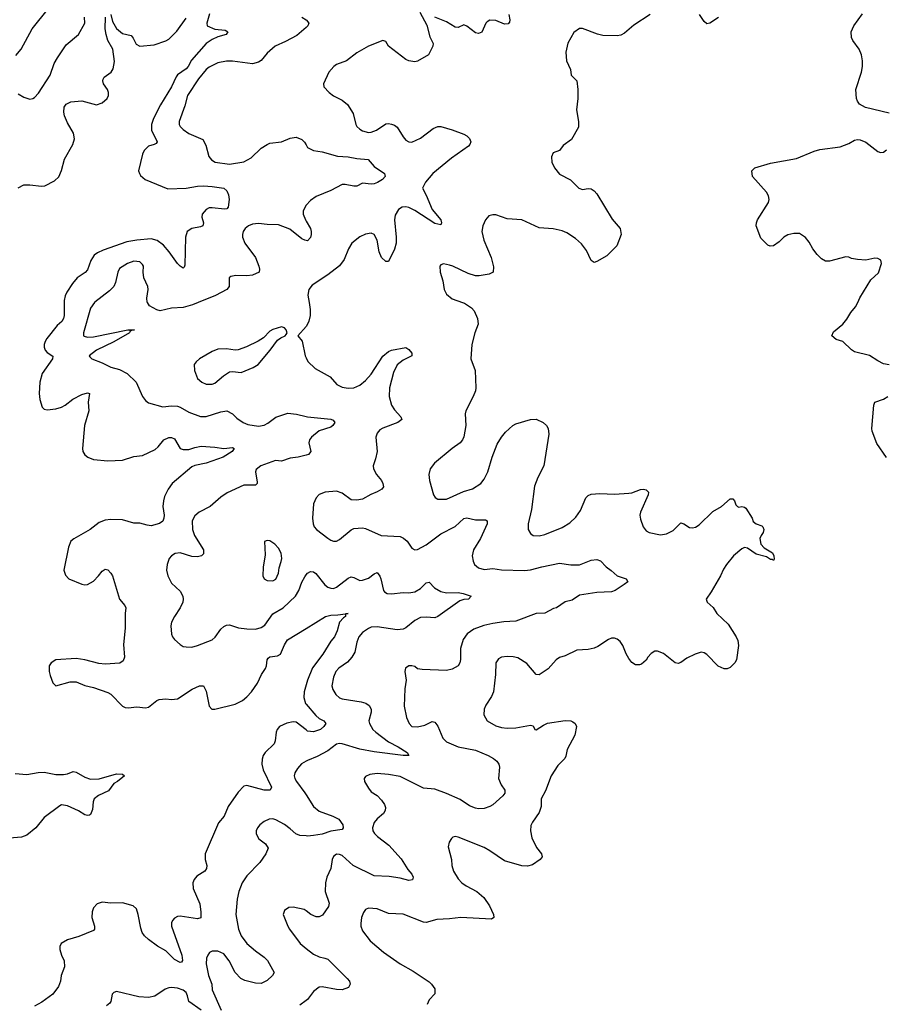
# Model space of a CAD drawing. Header units: inches. Extents: x 2134017 to 2292458, y 756222 to 916513.
# Tile 259 of 387: x 2228020 to 2234010, y 865151 to 871953. Entities that reach past the tile are written whole.
import ezdxf

# ---------------------------------------------------------------- set-up
doc = ezdxf.new("R2010")
doc.units = ezdxf.units.IN
doc.header["$MEASUREMENT"] = 0
for name, color, linetype in [('C2826', 7, 'Continuous'), ('C2827', 7, 'Continuous'), ('C2836', 7, 'Continuous'), ('C2837', 7, 'Continuous')]:
    doc.layers.add(name, color=color, linetype=linetype)

msp = doc.modelspace()

# ---------------------------------------------------------------- linework, layer by layer
at = {"layer": 'C2826', "color": 5}
for points, elevation in [([(2228327.9, 870000), (2228328.8, 869910), (2228324.2, 869890), (2228311.6, 869868.4), (2228280.4, 869839.6), (2228208.7, 869751.3), (2228196.5, 869730), (2228190.3, 869710), (2228190.3, 869690.3), (2228197.4, 869670), (2228210, 869654), (2228248.2, 869628.2), (2228246, 869610), (2228174.7, 869510), (2228159, 869450), (2228155.3, 869370), (2228160.4, 869330), (2228176.7, 869276.7), (2228190, 869262), (2228210, 869257.1), (2228270, 869264.2), (2228310, 869277.4), (2228333.6, 869290), (2228388.4, 869331.6), (2228450, 869362.8), (2228490, 869375.3), (2228502.8, 869370), (2228493.8, 869310), (2228498.6, 869250), (2228467.2, 869150), (2228453.4, 868990), (2228457, 868970), (2228470, 868946), (2228490.7, 868930), (2228530, 868915.2), (2228630, 868906.3), (2228730, 868909.4), (2228810, 868935.2), (2228870, 868943.2), (2228956, 868984), (2228977.4, 869002.6), (2229016.8, 869050), (2229050, 869067.7), (2229070, 869066.7), (2229090, 869056.5), (2229128.7, 868990), (2229150, 868984.2), (2229190, 868984.2), (2229230, 868998.6), (2229273.7, 869006.3), (2229370, 868999.8), (2229430, 868990.8), (2229490, 868996.9), (2229502.4, 868990), (2229488.7, 868970), (2229426.7, 868930), (2229310, 868888.9), (2229230, 868872.2), (2229210, 868863.1), (2229074.9, 868750), (2229045.3, 868710), (2229022, 868658), (2229014, 868630), (2229010.2, 868590), (2229019, 868530), (2229017.4, 868510), (2229010.2, 868489.8), (2228987.2, 868472.8), (2228930, 868457.2), (2228900.5, 868460.5), (2228850, 868475.4), (2228810, 868475.4), (2228730, 868497.6), (2228650, 868499.8), (2228610, 868495.8), (2228570, 868478.7), (2228507.9, 868432.1), (2228393.5, 868366.5), (2228374.4, 868350), (2228357.4, 868310), (2228325.3, 868150), (2228335.8, 868115.8), (2228359.1, 868090), (2228450, 868052.7), (2228470, 868048.2), (2228490, 868050.4), (2228530, 868074.4), (2228565.6, 868110), (2228590, 868143), (2228610, 868157.1), (2228630, 868152.4), (2228650, 868130.4), (2228660.9, 868110), (2228710.4, 867950), (2228746.7, 867906.7), (2228754.9, 867890), (2228750.3, 867849.7), (2228750.2, 867750), (2228736.7, 867636.7), (2228744, 867550), (2228735.9, 867524.1), (2228712.8, 867507.2), (2228610, 867500.9), (2228566.4, 867506.4), (2228470, 867531.3), (2228410, 867538.7), (2228270, 867529.6), (2228237.3, 867510), (2228224.9, 867490), (2228223.8, 867450), (2228230, 867422), (2228250, 867371), (2228270, 867350.8), (2228370, 867379.5), (2228410, 867379.5), (2228470, 867353.7), (2228530, 867340.3), (2228630, 867304.4), (2228650, 867292.7), (2228730.3, 867210.3), (2228750, 867201.3), (2228770, 867199.5), (2228830, 867205.5), (2228890, 867198.9), (2228910, 867204.6), (2228967.3, 867250), (2228984.2, 867255.8), (2229030, 867261.7), (2229070, 867255.8), (2229110, 867260.4), (2229212.2, 867327.8), (2229264, 867350), (2229290, 867350.3), (2229310, 867314.8), (2229330.3, 867210), (2229349.2, 867189.2), (2229370, 867189.2), (2229510, 867224.3), (2229559.7, 867250), (2229590, 867274), (2229623.1, 867310), (2229664.1, 867370), (2229691.7, 867428.3), (2229718.4, 867470), (2229726.8, 867490), (2229731.1, 867530), (2229737.8, 867542.2), (2229750, 867551.3), (2229802.8, 867557.2), (2229822.6, 867570), (2229850, 867634), (2229870, 867667.7), (2230000, 867747.7)], 320), ([(2228538.1, 870000), (2228510, 869960.9), (2228461.3, 869790), (2228461.7, 869770), (2228466, 869766), (2228490, 869759.8), (2228530, 869761.4), (2228766.6, 869810), (2228814, 869810), (2228793.6, 869806.4), (2228781.2, 869798.8), (2228779.6, 869790), (2228670, 869728.7), (2228550, 869670.5), (2228500.5, 869630), (2228503.9, 869623.9), (2228518.8, 869610), (2228590, 869583.1), (2228650, 869552.7), (2228710, 869536.9), (2228762, 869510), (2228825.3, 869450), (2228870, 869350.6), (2228890, 869322), (2228910, 869306), (2229010, 869279.6), (2229070, 869286.4), (2229110, 869283), (2229130, 869277.1), (2229190, 869240.7), (2229270, 869212.1), (2229310, 869212), (2229410, 869244.7), (2229451.3, 869251.3), (2229490.8, 869230), (2229520.9, 869200.9), (2229564, 869170), (2229595.9, 869155.9), (2229670, 869144.9), (2229710, 869151.4), (2229735.1, 869164.9), (2229790, 869207.4), (2229874.4, 869234.4), (2229932.7, 869227.3), (2230000, 869212.6)], 340), ([(2229254.5, 870000), (2229215.6, 869984.4), (2229150, 869964.7), (2229070, 869959.8), (2228990, 869942.8), (2228967.8, 869947.8), (2228917.2, 869977.3), (2228903.2, 870000)], 340), ([(2230000, 869833.5), (2229942, 869770), (2229972.8, 869732.8), (2229994, 869630), (2230000, 869617)], 360), ([(2230000, 868945.2), (2229944.7, 868930), (2229890, 868923.1), (2229830, 868903.1), (2229788.1, 868908.1), (2229686, 868870), (2229654.1, 868845.9), (2229650.3, 868829.7), (2229660.9, 868759.1), (2229660.4, 868750), (2229650, 868737), (2229570, 868736.9), (2229454.8, 868685.2), (2229410, 868655.1), (2229336.4, 868590), (2229260.5, 868550), (2229230, 868525.1), (2229213.1, 868490), (2229215.3, 868430), (2229229.1, 868390), (2229290.4, 868290), (2229290, 868264), (2229276, 868250), (2229250, 868242.4), (2229210, 868245.1), (2229130, 868269.7), (2229094.4, 868265.6), (2229070.5, 868250), (2229054.4, 868230), (2229040.4, 868190), (2229035.5, 868150), (2229043, 868110), (2229070, 868060.7), (2229130, 868004), (2229148.2, 867970), (2229150.4, 867950), (2229148, 867930), (2229130.4, 867890), (2229090.6, 867830), (2229070.6, 867790), (2229065.8, 867765.8), (2229068.5, 867708.5), (2229075.5, 867690), (2229090, 867670.7), (2229130, 867635.5), (2229150, 867623.8), (2229170, 867619.3), (2229210, 867618.7), (2229250, 867628.9), (2229351.1, 867668.9), (2229372.3, 867687.7), (2229410, 867743), (2229430, 867761.6), (2229450, 867770.4), (2229470, 867772.2), (2229532.2, 867752.2), (2229590, 867743.8), (2229650, 867741.5), (2229690, 867753.1), (2229714, 867770), (2229770.7, 867849.3), (2229840.4, 867890), (2229925.5, 867970), (2229949.1, 868010), (2229970, 868066.4), (2229990, 868104.4), (2230000, 868117.4)], 340), ([(2230000, 867356.8), (2229986.8, 867310), (2229983.2, 867270), (2229994.7, 867230), (2230000, 867223.7)], 320), ([(2230000, 867045.9), (2229930, 867100.2), (2229910, 867101.8), (2229866.3, 867093.7), (2229816.5, 867070), (2229800.8, 867050), (2229792.8, 867030), (2229786.3, 866970), (2229778.7, 866950), (2229717.4, 866890), (2229704, 866870), (2229695.9, 866844.1), (2229694, 866810), (2229703.2, 866770), (2229759.5, 866650), (2229750.5, 866630), (2229710, 866629.8), (2229590, 866663), (2229570, 866656.9), (2229530, 866616.3), (2229461.7, 866518.3), (2229433.1, 866450), (2229394.8, 866405.2), (2229302, 866190), (2229303, 866150), (2229314, 866110), (2229312.4, 866090), (2229299.3, 866070), (2229244.6, 866035.4), (2229226.5, 866013.5), (2229216, 865990), (2229218.7, 865950), (2229264.4, 865844.4), (2229273, 865787), (2229271.7, 865748.3), (2229250, 865740.5), (2229130, 865759.7), (2229110, 865756.9), (2229090, 865745.4), (2229076.5, 865730), (2229070, 865712.7), (2229070.2, 865690), (2229139.8, 865490), (2229146.3, 865453.7), (2229138.5, 865441.5), (2229130, 865438.7), (2229090, 865460.6), (2229030, 865519.9), (2228973.1, 865553.1), (2228910, 865598), (2228883, 865623), (2228866.6, 865646.6), (2228856.4, 865676.4), (2228839.4, 865770), (2228826.9, 865810), (2228803.7, 865830), (2228730, 865851.7), (2228650, 865849.7), (2228590, 865856.4), (2228554.9, 865845.1), (2228530, 865818), (2228520.9, 865790), (2228519.6, 865750), (2228537, 865690), (2228536.4, 865670), (2228530, 865660.9), (2228430, 865619.8), (2228350, 865596.4), (2228306.4, 865570), (2228298, 865550), (2228297.8, 865530), (2228309.1, 865490), (2228328, 865450), (2228330.2, 865410), (2228307.6, 865350), (2228301.5, 865310), (2228287.4, 865272.6), (2228250, 865220.4), (2228174, 865166), (2228122.6, 865137.4)], 320), ([(2230000, 866830), (2229968.4, 866811.6), (2229939.7, 866780.3), (2229922, 866750), (2229916.4, 866730), (2229921.3, 866710), (2229933.7, 866690), (2229991.8, 866611.8), (2230000, 866598.7)], 340), ([(2227990, 866745.5), (2228070, 866739.1), (2228147.5, 866752.5), (2228190, 866754.4), (2228270, 866737.5), (2228322.7, 866737.3), (2228350, 866742.6), (2228390, 866759.3), (2228410, 866753.4), (2228470, 866719), (2228510, 866705.7), (2228570, 866709.2), (2228690, 866743.7), (2228730, 866741), (2228744.7, 866730), (2228697.1, 866690), (2228670, 866676.2), (2228634.1, 866625.9), (2228565.9, 866594.1), (2228534.9, 866570), (2228527.3, 866550), (2228523, 866497), (2228510, 866462.7), (2228502, 866458), (2228490, 866455.1), (2228470, 866460.4), (2228427, 866487), (2228350, 866522), (2228310, 866527.7), (2228297.5, 866522.5), (2228190, 866440.5), (2228132.2, 866370), (2228070, 866318.4), (2228033.7, 866306.3), (2227950, 866298.2)], 280), ([(2230000, 866313.5), (2229956.1, 866316.1), (2229927.9, 866328), (2229890, 866363.5), (2229850, 866392.6), (2229790, 866425.6), (2229768.7, 866431.3), (2229744.7, 866430), (2229710, 866414.5), (2229680.7, 866390), (2229664.9, 866370), (2229654, 866350), (2229654, 866330), (2229662.8, 866310), (2229673.7, 866293.7), (2229718.8, 866258.8), (2229738, 866230), (2229720.4, 866190), (2229680.8, 866130), (2229590, 866037.7), (2229558.6, 865990), (2229535.5, 865930), (2229523.8, 865876.2), (2229515, 865770), (2229531.8, 865670), (2229550, 865624.2), (2229590, 865571.5), (2229650, 865519.5), (2229710, 865477), (2229732.8, 865452.8), (2229778, 865370), (2229767.7, 865350), (2229730, 865316.2), (2229690, 865295.1), (2229650, 865296.3), (2229576.2, 865316.2), (2229549.4, 865330), (2229510, 865369.6), (2229468.8, 865450), (2229430, 865499.2), (2229390, 865517.6), (2229350, 865518.9), (2229332.4, 865507.6), (2229320.3, 865490), (2229311.4, 865468.6), (2229307.9, 865430), (2229324.2, 865350), (2229347.3, 865290), (2229350.2, 865250), (2229412.4, 865110)], 340), ([(2230000, 865795.5), (2229986.2, 865806.2), (2229910, 865822), (2229880.5, 865819.5), (2229850, 865798), (2229841, 865770), (2229874.4, 865690), (2229884.4, 865670), (2229958.4, 865570), (2230000, 865536.9)], 360), ([(2229274.5, 865110), (2229189.7, 865170), (2229181.1, 865210), (2229170, 865233.3), (2229150, 865248.7), (2229110, 865263.1), (2229070, 865267.1), (2229050, 865264), (2229025.4, 865254.6), (2228953.7, 865206.3), (2228910, 865198.5), (2228842.9, 865202.9), (2228690, 865238), (2228670, 865233.2), (2228660.4, 865219.6), (2228650.6, 865170), (2228642.4, 865157.6), (2228619.5, 865140.5)], 340), ([(2230000, 865175.8), (2229955.6, 865144.4)], 360)]:
    msp.add_lwpolyline(points, dxfattribs=dict(at, elevation=elevation))
at = {"layer": 'C2826', "color": 5, "elevation": 360}
for points in [[(2229830, 869832), (2229770, 869812.7), (2229750, 869801.2), (2229705.5, 869754.5), (2229668.7, 869731.3), (2229587.5, 869692.5), (2229530, 869671.6), (2229510, 869669.6), (2229450, 869679.5), (2229390, 869677.3), (2229350, 869661), (2229263, 869610), (2229239.1, 869590), (2229226, 869570), (2229228.9, 869530), (2229250, 869474.9), (2229278, 869450), (2229310, 869434.9), (2229350, 869434.9), (2229370, 869442.6), (2229427.7, 869492.3), (2229470, 869519.3), (2229490, 869522.4), (2229550, 869514.9), (2229633.2, 869550), (2229668.3, 869571.7), (2229751.6, 869670), (2229801.6, 869738.4), (2229824.1, 869755.9), (2229855.3, 869770), (2229862, 869778), (2229869, 869790), (2229862.7, 869810), (2229850, 869825.2)], [(2229730, 868355.3), (2229712, 868348), (2229716.7, 868256.7), (2229702.4, 868170), (2229701.6, 868110), (2229710.7, 868090), (2229730, 868079.5), (2229770, 868077), (2229790, 868088.4), (2229807.8, 868130), (2229813.7, 868166.3), (2229827.8, 868210), (2229831.2, 868231.2), (2229826.8, 868266.8), (2229810, 868302), (2229784, 868330), (2229750, 868353.2)]]:
    msp.add_lwpolyline(points, close=True, dxfattribs=at)
at = {"layer": 'C2827', "color": 5}
for points, elevation in [([(2227993.4, 871706.6), (2228029.7, 871750), (2228106, 871890), (2228218.3, 872030)], 360), ([(2229332.8, 871992.8), (2229313, 871930), (2229316, 871910), (2229370, 871888.2), (2229440.4, 871880.4), (2229459.1, 871870), (2229446.8, 871850), (2229390, 871835.6), (2229350, 871815.6), (2229310, 871788.1), (2229207.3, 871672.7), (2229183.9, 871630), (2229170, 871614.5), (2229110, 871571.4), (2229101.3, 871558.7), (2229068.8, 871490), (2228994.1, 871365.9), (2228946, 871270), (2228930.9, 871230), (2228931.8, 871190), (2228970.2, 871109.8), (2228962.5, 871097.5), (2228950.7, 871090), (2228910, 871079.3), (2228881.6, 871050), (2228870, 871023.7), (2228842.3, 870910), (2228847.2, 870890), (2228856.3, 870876.3), (2228888, 870850), (2229044.7, 870784.7), (2229170, 870789), (2229250, 870802.6), (2229290, 870804.8), (2229350, 870801.7), (2229430.1, 870790.1), (2229451.4, 870771.4), (2229463.5, 870743.5), (2229469, 870710), (2229461.2, 870658.8), (2229452.5, 870647.5), (2229435.1, 870644.9), (2229350, 870653.8), (2229330, 870652.4), (2229310, 870642.3), (2229281.1, 870610), (2229278, 870590), (2229291.6, 870550), (2229285.5, 870530), (2229270, 870521.7), (2229209.3, 870510.7), (2229177.6, 870490), (2229165.8, 870450), (2229161.6, 870258.4), (2229156.7, 870243.3), (2229150, 870237.2), (2229130, 870249.5), (2229110, 870269.6), (2229053.1, 870350), (2229014.9, 870394.9), (2228970, 870427.3), (2228930, 870439.8), (2228828.9, 870431.1), (2228761.3, 870418.7), (2228598.2, 870361.8), (2228557.5, 870342.5), (2228534.2, 870325.8), (2228511.1, 870290), (2228490, 870224.7), (2228472.9, 870207.1), (2228416.5, 870170), (2228384.4, 870130), (2228345.8, 870070), (2228334.1, 870045.9), (2228327.8, 870012.2), (2228327.9, 870000)], 320), ([(2228651.3, 871990), (2228660.9, 871940.9), (2228690, 871893.6), (2228730, 871858.3), (2228790, 871844.9), (2228805.3, 871825.3), (2228824.6, 871784.6), (2228850.3, 871770.3), (2228950, 871779), (2229030, 871806.3), (2229050, 871818.9), (2229106.6, 871873.4), (2229170, 871964.4)], 320), ([(2228010, 871441.1), (2228050, 871417.1), (2228090, 871403.8), (2228110, 871408), (2228123.3, 871416.7), (2228150, 871444.9), (2228231.2, 871570), (2228258.9, 871650), (2228280.5, 871690), (2228341.3, 871778.7), (2228427.6, 871850), (2228469.7, 871930), (2228468.5, 871970)], 340), ([(2228010, 870791.9), (2228050, 870811.8), (2228090, 870813.5), (2228170, 870802.9), (2228194.6, 870805.4), (2228260, 870840), (2228290, 870868), (2228308.9, 870911.1), (2228329.8, 870990), (2228387, 871090), (2228399.8, 871130), (2228393.3, 871170), (2228350, 871239.7), (2228329, 871290), (2228325.2, 871314.8), (2228327.6, 871350), (2228341.3, 871370), (2228374.2, 871385.8), (2228450, 871392.8), (2228550, 871365.2), (2228590, 871378.7), (2228625.1, 871410), (2228634.5, 871430), (2228634.5, 871450), (2228627, 871470), (2228600.5, 871510), (2228595.6, 871530), (2228597.6, 871542.4), (2228604.2, 871555.8), (2228653.6, 871590), (2228666.2, 871613.8), (2228674.8, 871665.2), (2228664.3, 871750), (2228628.9, 871810), (2228617.3, 871850), (2228611.8, 871890), (2228613.8, 871970)], 320), ([(2229970, 871970.3), (2230000, 871951.7)], 340), ([(2230000, 871899.8), (2229935.3, 871844.7), (2229858, 871802), (2229785.5, 871770), (2229730, 871721.3), (2229688.6, 871671.4), (2229670, 871659.8), (2229630, 871647.7), (2229490, 871667.6), (2229450, 871667.7), (2229390, 871654.8), (2229330, 871624.8), (2229310, 871608.7), (2229256.2, 871543.8), (2229180.2, 871430), (2229160.9, 871359.1), (2229121.3, 871250), (2229122.4, 871230), (2229130, 871214.8), (2229150, 871194.9), (2229190, 871167), (2229286.6, 871126.6), (2229307.6, 871087.6), (2229327.9, 871007.9), (2229345, 870984.9), (2229371.3, 870970), (2229470, 870954.6), (2229569.8, 870970.2), (2229620.6, 870999.4), (2229690, 871065.7), (2229730, 871092), (2229750, 871101.3), (2229830, 871110.4), (2229890, 871136), (2229930, 871141.1), (2229970, 871126.7), (2229988.2, 871108.2), (2230000, 871087.8)], 340), ([(2230000, 870671.7), (2229998.4, 870670), (2229978.4, 870630), (2229980.3, 870610), (2229994.9, 870570), (2230000, 870561.4)], 340), ([(2230000, 870428), (2229990, 870429.4), (2229970, 870439.6), (2229886.5, 870506.5), (2229810, 870536.3), (2229730, 870538.9), (2229670, 870546.4), (2229630, 870541.4), (2229602, 870530), (2229579.6, 870510), (2229565.8, 870490), (2229559.6, 870470), (2229561.1, 870450), (2229577, 870410), (2229648.9, 870310), (2229673.1, 870250), (2229677.6, 870230), (2229674.9, 870210), (2229630, 870188.8), (2229590, 870184.2), (2229514.4, 870185.6), (2229480.3, 870179.7), (2229468, 870170), (2229467.8, 870110), (2229452.4, 870090), (2229372.7, 870047.3), (2229254.5, 870000)], 340), ([(2228903.2, 870000), (2228902, 870002), (2228898.5, 870030), (2228907.1, 870090), (2228905.4, 870110), (2228877.7, 870170), (2228873.5, 870210), (2228875.4, 870250), (2228870, 870262.7), (2228850, 870279.7), (2228810, 870284.4), (2228765.5, 870270), (2228710, 870235.1), (2228698.3, 870210), (2228682, 870138), (2228670.1, 870109.9), (2228641, 870079), (2228538.9, 870001.1), (2228538.1, 870000)], 340)]:
    msp.add_lwpolyline(points, dxfattribs=dict(at, elevation=elevation))
at = {"layer": 'C2836', "color": 5}
for points, elevation in [([(2230019.8, 870000), (2230027.4, 869950), (2230027.2, 869910), (2230019.5, 869870), (2230003.1, 869836.9), (2230000, 869833.5)], 360), ([(2231080.1, 870000), (2231094.9, 869994.9), (2231143.6, 869963.6), (2231162, 869942), (2231184.9, 869890), (2231188.5, 869850), (2231165.3, 869790), (2231144.9, 869710), (2231138, 869610), (2231168, 869530), (2231172.4, 869410), (2231170.4, 869390), (2231154.4, 869350), (2231103.1, 869250), (2231099, 869230), (2231104, 869150), (2231089.2, 869070.8), (2231080.9, 869050), (2231064.9, 869030), (2231008.7, 868990), (2230888, 868890), (2230858, 868850), (2230848.2, 868810), (2230852.7, 868770), (2230880.5, 868670), (2230892.3, 868652.3), (2230910, 868641.6), (2230970, 868641.1), (2231086.7, 868693.3), (2231150, 868712.7), (2231207.8, 868750), (2231230, 868779.3), (2231255.8, 868830), (2231285, 868930), (2231320.4, 869019.6), (2231350, 869068), (2231377.5, 869102.5), (2231429.4, 869150), (2231450, 869161.1), (2231550, 869190.3), (2231590, 869193.1), (2231638.8, 869170), (2231662, 869150), (2231672.2, 869130), (2231677.6, 869090), (2231643.7, 868870), (2231601.1, 868790), (2231578.9, 868730), (2231557.4, 868570), (2231534, 868470), (2231535.5, 868430), (2231550, 868402.8), (2231568.8, 868388.8), (2231610, 868386.7), (2231650, 868397), (2231770, 868445.7), (2231821.8, 868478.2), (2231863.3, 868516.7), (2231896.6, 868563.4), (2231934, 868650), (2231950, 868666), (2231970, 868675.3), (2232030, 868679.5), (2232130, 868675.5), (2232230, 868682.7), (2232250, 868685.2), (2232310, 868707.6), (2232330.4, 868710.3), (2232350, 868704.9), (2232364.9, 868690), (2232363.1, 868670), (2232311.8, 868550), (2232306.5, 868530), (2232310, 868502.8), (2232329.2, 868449.2), (2232350, 868422.4), (2232370.3, 868410.3), (2232450, 868395.3), (2232490, 868400.3), (2232536.6, 868423.4), (2232590, 868477.3), (2232610, 868470.7), (2232650, 868444.9), (2232670, 868442), (2232690, 868448), (2232716.1, 868463.9), (2232810, 868555.5), (2232870, 868590.5), (2232930, 868642), (2232950, 868642.8), (2232960.7, 868630), (2232970, 868602), (2232982, 868590), (2232990, 868586), (2233010.7, 868590.7), (2233030, 868586), (2233038.5, 868578.5), (2233082.8, 868510), (2233090, 868486), (2233110, 868471), (2233150, 868457.3), (2233157.3, 868450), (2233163, 868430), (2233158, 868410), (2233143.8, 868390), (2233136.4, 868370), (2233141.7, 868330), (2233164.7, 868304.7), (2233223, 868270), (2233232.4, 868250), (2233233.7, 868226.3), (2233230, 868218), (2233224, 868224), (2233210, 868223.6), (2233181.8, 868241.8), (2233110, 868261.8), (2233050, 868303), (2233030, 868307.3), (2233010, 868298.4), (2232954.4, 868250), (2232904.2, 868190), (2232883.4, 868156.6), (2232864.6, 868110), (2232799.7, 868000.3), (2232764, 867950), (2232770.8, 867930), (2232812, 867892), (2232837.3, 867850), (2232916.4, 867776.4), (2232973, 867690), (2232983.7, 867663.7), (2232987.2, 867630), (2232973.4, 867530), (2232962.4, 867510), (2232930, 867477), (2232910, 867469.4), (2232890, 867469.4), (2232846.5, 867486.5), (2232770, 867566.6), (2232750, 867579.5), (2232730, 867583.7), (2232689.3, 867569.3), (2232630, 867543.1), (2232590, 867513.3), (2232570, 867506), (2232549.4, 867510), (2232470, 867575.1), (2232428.8, 867591.2), (2232410, 867589.6), (2232384.7, 867575.3), (2232361.6, 867550), (2232350, 867529.2), (2232318.8, 867501.2), (2232304.9, 867495.1), (2232276.6, 867496.6), (2232251.4, 867511.4), (2232230, 867539.3), (2232211.2, 867571.2), (2232187.6, 867630), (2232170, 867658), (2232150, 867674), (2232130, 867680.7), (2232110, 867679.6), (2232090, 867671.8), (2232016.7, 867623.3), (2231990, 867611.6), (2231950, 867602.4), (2231870, 867597.6), (2231790, 867558.4), (2231750, 867546.6), (2231726.8, 867530), (2231671.7, 867468.3), (2231610, 867426), (2231590, 867429.3), (2231525.7, 867505.7), (2231463.3, 867543.3), (2231430, 867552.4), (2231390, 867554.5), (2231350, 867548.4), (2231330, 867537.7), (2231311.5, 867510), (2231309.1, 867430), (2231294.3, 867310), (2231281.8, 867278.2), (2231242.5, 867217.5), (2231230.4, 867190), (2231228.2, 867150), (2231250, 867108.2), (2231310, 867075.3), (2231350, 867062.6), (2231390, 867058), (2231450, 867061.7), (2231550, 867080.3), (2231570, 867074), (2231581, 867050), (2231590, 867047.6), (2231639.7, 867080.2), (2231667.6, 867092.4), (2231790, 867111.8), (2231828.4, 867108.4), (2231842.4, 867102.4), (2231858.8, 867090), (2231867.7, 867070), (2231857.1, 867010), (2231804.4, 866910), (2231795.1, 866864.9), (2231788, 866850), (2231739.7, 866800.3), (2231694.2, 866730), (2231654.8, 866625.2), (2231624.7, 866570), (2231623.8, 866516.2), (2231610, 866475.1), (2231564.4, 866410), (2231553.4, 866386.6), (2231550.3, 866350), (2231559.9, 866299.9), (2231593.1, 866233.1), (2231626, 866190), (2231630.4, 866170), (2231617.1, 866150), (2231565.3, 866114.7), (2231530, 866104.2), (2231490, 866107.7), (2231370, 866141), (2231270.6, 866210.6), (2231230, 866234), (2231050, 866306), (2231030, 866309.2), (2231014.8, 866305.2), (2231004.5, 866295.5), (2230987.3, 866270), (2230982.5, 866237.5), (2231004.9, 866150), (2231006.7, 866110), (2231017.6, 866070), (2231050, 866018), (2231077.1, 865990), (2231104.9, 865970), (2231180.5, 865930), (2231228.9, 865888.9), (2231268.2, 865830), (2231294.9, 865770), (2231297.3, 865750), (2231282, 865738), (2231070, 865751), (2230990, 865741.1), (2230902.9, 865737.1), (2230830, 865716.9), (2230810, 865718), (2230670, 865772.8), (2230570, 865777.4), (2230490, 865809.6), (2230430, 865814), (2230410, 865806.6), (2230395.4, 865784.6), (2230382.8, 865750), (2230376.9, 865710), (2230378.9, 865690), (2230390, 865657.3), (2230443, 865590), (2230534, 865510), (2230650, 865430.4), (2230739.9, 865379.9), (2230850, 865304.9), (2230867.3, 865290), (2230890, 865258), (2230890, 865224), (2230850, 865181.2), (2230836.4, 865150)], 380), ([(2234030, 869568), (2233990, 869575.3), (2233950, 869595.3), (2233892.5, 869632.5), (2233790, 869659.3), (2233770, 869672.7), (2233710, 869729.5), (2233663.6, 869743.6), (2233634, 869770), (2233643.9, 869796.1), (2233709.3, 869850), (2233736.6, 869883.4), (2233763.7, 869930), (2233797.6, 869970), (2233811.7, 870000)], 380), ([(2230000, 869617), (2230011.7, 869591.7), (2230063, 869543), (2230166.8, 869486.8), (2230212.6, 869432.6), (2230250, 869414.9), (2230290, 869407.4), (2230330, 869410.2), (2230370, 869427.7), (2230410, 869460.2), (2230450, 869504), (2230530, 869628.8), (2230570, 869660.9), (2230590, 869670.2), (2230690, 869687.7), (2230710, 869674.8), (2230731, 869650), (2230730.8, 869630), (2230670, 869601.3), (2230630, 869569.6), (2230604.2, 869515.8), (2230575.6, 869410), (2230574.7, 869350), (2230590.1, 869290.2), (2230610, 869258), (2230655.3, 869210), (2230661.6, 869190), (2230633, 869170), (2230529.2, 869130.8), (2230510, 869119.6), (2230490, 869096), (2230481.3, 869070), (2230490.3, 868970), (2230479.9, 868920.1), (2230463, 868870), (2230464.9, 868850), (2230485.5, 868810), (2230520.5, 868770), (2230530.4, 868750), (2230534, 868726), (2230522.8, 868710), (2230490, 868691.8), (2230446.1, 868673.9), (2230390, 868641.2), (2230350, 868632.7), (2230310, 868636), (2230250, 868682.4), (2230210, 868696.3), (2230131.8, 868688.2), (2230090, 868671.8), (2230068.4, 868650), (2230051.7, 868608.3), (2230043.2, 868510), (2230047.8, 868470), (2230055.3, 868450), (2230072.4, 868430), (2230150, 868370.4), (2230170, 868356.4), (2230190, 868350.4), (2230210, 868350.4), (2230230, 868361.6), (2230310, 868428.2), (2230330, 868437.1), (2230390, 868441.6), (2230410, 868437.6), (2230518, 868390), (2230650, 868382), (2230671.7, 868371.7), (2230697.6, 868350), (2230730, 868301), (2230750.6, 868290.6), (2230770, 868292.7), (2230830, 868324.2), (2230930, 868400.2), (2231030, 868451.4), (2231090, 868507.6), (2231110, 868512.1), (2231170, 868498.5), (2231238.9, 868498.9), (2231252, 868492), (2231250.3, 868470), (2231205, 868370), (2231156.5, 868290), (2231147.2, 868250), (2231153.3, 868213.3), (2231164.4, 868190), (2231190, 868167), (2231230, 868155.3), (2231290, 868160.9), (2231350, 868153.4), (2231510, 868147.1), (2231550, 868152.6), (2231630, 868174.3), (2231750, 868198.6), (2231830, 868187.9), (2231890, 868187.7), (2231970, 868219.3), (2232010, 868223), (2232033.7, 868213.7), (2232073.3, 868173.3), (2232108.6, 868148.6), (2232150.3, 868110.3), (2232210.8, 868090), (2232222.8, 868070), (2232198.8, 868050), (2232134.8, 868010), (2232110, 868000.5), (2232010, 867995.1), (2231890, 867977.3), (2231837.4, 867942.6), (2231790, 867931.5), (2231730, 867889.4), (2231710, 867885.2), (2231650, 867853.2), (2231589.6, 867849.6), (2231450, 867797.7), (2231366.5, 867793.5), (2231290, 867781.5), (2231227.2, 867767.2), (2231157.8, 867742.2), (2231113.7, 867710), (2231086.3, 867670), (2231066.9, 867610), (2231067.3, 867532.7), (2231063.1, 867510), (2231050, 867489.6), (2231010, 867465.1), (2230970, 867456.3), (2230802.7, 867462.7), (2230770, 867469.3), (2230750, 867484), (2230730, 867489.3), (2230710, 867489.3), (2230686.2, 867473.8), (2230683, 867450), (2230690.4, 867390), (2230682, 867330), (2230676.5, 867210), (2230692.9, 867132.9), (2230711.3, 867090), (2230730.9, 867070.9), (2230770, 867066.8), (2230820, 867080), (2230870, 867104.4), (2230890, 867099.3), (2230911.2, 867071.2), (2230943.6, 866990), (2230970, 866964.7), (2231050, 866930.2), (2231170, 866905.6), (2231258, 866870), (2231294.4, 866850), (2231318, 866830), (2231332.7, 866810), (2231336.4, 866790), (2231330.3, 866710), (2231347.2, 866667.2), (2231372.2, 866630), (2231374, 866610), (2231359.3, 866590), (2231290, 866529.6), (2231270, 866517.6), (2231230, 866503.5), (2231190, 866501.1), (2231170, 866504.8), (2231130, 866521.5), (2231065, 866565), (2230970, 866608.2), (2230890, 866636.1), (2230810, 866644.7), (2230650, 866724.2), (2230570, 866738.5), (2230490, 866744.2), (2230440.5, 866739.5), (2230410, 866725.2), (2230401.6, 866710), (2230403.8, 866690), (2230430, 866644), (2230450, 866619.3), (2230490, 866592.4), (2230521.8, 866561.8), (2230542.6, 866530), (2230547.4, 866510), (2230545.3, 866490), (2230534, 866470), (2230490, 866431.3), (2230470, 866406.6), (2230458, 866370), (2230460.3, 866350), (2230472, 866330), (2230492.2, 866310), (2230571.7, 866250), (2230656, 866156), (2230703, 866083), (2230730.3, 866050), (2230740.4, 866030), (2230734.8, 866010), (2230710, 866005.4), (2230650, 866022), (2230573.1, 866033.1), (2230470, 866037.5), (2230326, 866110), (2230250, 866178.5), (2230230, 866186.6), (2230210, 866187.6), (2230190, 866171.8), (2230180.3, 866150), (2230170.3, 866090), (2230144, 866030), (2230132.9, 865990), (2230130.3, 865930), (2230158.7, 865850), (2230153.9, 865826.1), (2230113.8, 865766.2), (2230090, 865754.5), (2230070, 865754.5), (2230033.2, 865770), (2230000, 865795.5)], 360), ([(2234010, 868928.5), (2233944.4, 869024.4), (2233911.9, 869110), (2233908.9, 869130), (2233922.4, 869290), (2233929.5, 869310), (2233990, 869332.7), (2234019.7, 869350)], 380), ([(2230000, 869212.6), (2230010, 869210.4), (2230170, 869194.4), (2230186, 869186), (2230198.8, 869170), (2230185.5, 869150), (2230170, 869137.6), (2230090, 869112.6), (2230038, 869070), (2230023, 869050), (2230018, 869030), (2230032.2, 868970), (2230017.3, 868950), (2230000, 868945.2)], 340), ([(2230000, 868117.4), (2230010, 868130.4), (2230030, 868142), (2230050, 868139.5), (2230067.3, 868127.3), (2230130, 868048.8), (2230150, 868031.7), (2230170, 868024.9), (2230190, 868024.6), (2230210, 868031.8), (2230290, 868095.8), (2230310, 868103.1), (2230330, 868100.4), (2230370, 868079.1), (2230390, 868080.5), (2230430, 868094), (2230470, 868125.5), (2230490, 868133), (2230510, 868107.7), (2230516.5, 868090), (2230534.4, 868010), (2230541.1, 868001.1), (2230561, 867990), (2230590, 867987), (2230670, 867995.1), (2230710, 867994.2), (2230750, 868001.2), (2230790, 868024.6), (2230830, 868062.4), (2230850, 868067.7), (2230887.5, 868027.5), (2230930, 868002.8), (2230970, 867994), (2231050, 867995.8), (2231084.7, 867990), (2231141, 867970), (2231122, 867950), (2231090, 867948), (2231061.3, 867938.7), (2230910, 867829.6), (2230890, 867820.7), (2230830, 867826.3), (2230790, 867822.6), (2230750, 867801.3), (2230690, 867751.2), (2230670, 867741.7), (2230630, 867737.2), (2230490, 867759), (2230450, 867756.1), (2230430, 867748.2), (2230390, 867719.8), (2230364.3, 867690), (2230350, 867652.3), (2230335.6, 867584.4), (2230316.1, 867550), (2230285.1, 867514.9), (2230225.9, 867474.1), (2230205.8, 867450), (2230189.2, 867410), (2230178.3, 867350), (2230184.6, 867324.6), (2230206, 867290), (2230230, 867268.9), (2230250, 867260.2), (2230381, 867241), (2230411.8, 867231.8), (2230435.9, 867215.9), (2230450.2, 867190.2), (2230450.3, 867170), (2230432.2, 867110), (2230437, 867090), (2230461.7, 867050), (2230481.1, 867030), (2230570, 866965.2), (2230637, 866930), (2230699.1, 866890), (2230710.8, 866870), (2230671.2, 866868.8), (2230470, 866895.6), (2230370, 866914.5), (2230250, 866950.8), (2230230, 866953.5), (2230210, 866947.6), (2230150, 866901.7), (2230077.3, 866862.7), (2230010, 866835.8), (2230000, 866830)], 340), ([(2230000, 867747.7), (2230133.6, 867830), (2230170, 867840.2), (2230219.4, 867840.6), (2230271.4, 867847.5)], 320), ([(2230271.4, 867847.5), (2230273, 867830), (2230259, 867821), (2230230.3, 867790), (2230215.3, 867730), (2230194.9, 867690), (2230170, 867659.3), (2230115.2, 867570), (2230043.8, 867476.2), (2230009.5, 867390.5), (2230000, 867356.8)], 320), ([(2230000, 867223.7), (2230065.9, 867145.9), (2230090, 867125.8), (2230123, 867110), (2230136.5, 867090), (2230122.3, 867070), (2230099, 867050), (2230050, 867032.3), (2230010, 867038.1), (2230000, 867045.9)], 320), ([(2230000, 866598.7), (2230050, 866518.3), (2230090, 866485.2), (2230185.5, 866450), (2230226, 866430), (2230252.6, 866390), (2230256.5, 866370), (2230250, 866358), (2230170, 866345.8), (2230110, 866327.2), (2230050, 866316.5), (2230010, 866312.9), (2230000, 866313.5)], 340), ([(2230000, 865536.9), (2230050, 865497.1), (2230090, 865478.4), (2230130, 865470.4), (2230150, 865461.6), (2230283, 865330), (2230300.5, 865310), (2230304.9, 865290), (2230293.5, 865266.5), (2230250, 865251.2), (2230210, 865253.5), (2230110, 865272.4), (2230090, 865269.6), (2230050, 865239.5), (2230010, 865182.9), (2230000, 865175.8)], 360)]:
    msp.add_lwpolyline(points, dxfattribs=dict(at, elevation=elevation))
at = {"layer": 'C2836', "color": 5, "elevation": 320}
msp.add_lwpolyline([(2230271.4, 867847.5), (2230290.8, 867850), (2230271.3, 867848.7)], close=True, dxfattribs=at)
at = {"layer": 'C2837', "color": 5}
for points, elevation in [([(2230784.7, 872004.7), (2230835.1, 871915.1), (2230855.1, 871835.1), (2230877.3, 871790), (2230876, 871770), (2230846, 871710), (2230770, 871667.3), (2230750, 871662), (2230709.6, 871669.6), (2230690, 871679.3), (2230569.7, 871769.7), (2230550, 871802), (2230530, 871809.2), (2230430, 871769.5), (2230350, 871723.7), (2230278.8, 871670), (2230210, 871642.9), (2230190.7, 871630), (2230157.1, 871590), (2230120.7, 871510), (2230122, 871490), (2230158, 871450), (2230190, 871427), (2230250, 871396.4), (2230286.5, 871366.5), (2230324.8, 871304.8), (2230342.4, 871230), (2230350, 871214.8), (2230370, 871196.4), (2230390, 871185.7), (2230430, 871174.6), (2230450, 871175.6), (2230487, 871190), (2230550, 871234.4), (2230570, 871237.1), (2230590, 871232.7), (2230610, 871225.5), (2230630, 871210.6), (2230670, 871144.9), (2230690, 871120.5), (2230710, 871108.4), (2230730, 871107), (2230790, 871135.5), (2230877.5, 871202.6), (2230910, 871214.4), (2230930, 871215.5), (2231010, 871193.4), (2231090, 871162.8), (2231111.1, 871151.1), (2231130, 871132.5), (2231139, 871110), (2231132.1, 871090), (2231121.1, 871078.9), (2231003.5, 870996.5), (2230875.8, 870890), (2230824.9, 870830), (2230804.9, 870790), (2230830, 870740.5), (2230870, 870641.6), (2230930.4, 870570), (2230935.5, 870550), (2230930, 870535.3), (2230890, 870545.7), (2230750, 870635.5), (2230710, 870655.3), (2230690, 870660.4), (2230662.8, 870657.2), (2230638.8, 870641.2), (2230616.2, 870603.8), (2230610.2, 870569.8), (2230623.2, 870450), (2230621.6, 870410), (2230611.7, 870368.3), (2230570, 870282.7), (2230550, 870282.9), (2230521.3, 870310), (2230504.7, 870350), (2230491.3, 870430), (2230470, 870469.3), (2230450, 870478), (2230410, 870472.7), (2230370, 870454), (2230316, 870410), (2230292, 870370), (2230263.7, 870296.3), (2230230, 870252.6), (2230150, 870189.7), (2230040.8, 870119.2), (2230018.4, 870090), (2230012.2, 870050), (2230019.8, 870000)], 360), ([(2231401.5, 871990), (2231407.4, 871952.6), (2231404.6, 871935.4), (2231395.3, 871924.7), (2231370, 871923.5), (2231310, 871948.3), (2231270, 871949.6), (2231250, 871939.5), (2231241.6, 871930), (2231213.7, 871866.3), (2231190, 871858), (2231170, 871862.9), (2231110, 871909.2), (2231090, 871917.2), (2231050, 871899), (2231030, 871900.9), (2230970, 871939.6), (2230890, 871972)], 360), ([(2232378, 871990), (2232265.5, 871914.5), (2232200.7, 871859.3), (2232174.4, 871845.6), (2232150, 871841.1), (2232050, 871844), (2232013.3, 871853.3), (2231910, 871893.2), (2231890, 871893.2), (2231850, 871865.2), (2231808.7, 871791.3), (2231794.9, 871730), (2231800.4, 871670), (2231826, 871610), (2231831, 871570), (2231870.5, 871530), (2231878, 871470), (2231878, 871410), (2231867.7, 871330), (2231882, 871250), (2231882.8, 871210), (2231834.4, 871125.6), (2231775.3, 871084.7), (2231750, 871048.7), (2231706.8, 871033.2), (2231694.8, 871005.2), (2231698, 870970), (2231717.1, 870930), (2231750, 870885.5), (2231827.5, 870847.5), (2231883.8, 870790), (2231910, 870781.3), (2231950, 870788.2), (2231970, 870783.8), (2231990.6, 870770), (2232008, 870750), (2232115.8, 870575.8), (2232170.6, 870510), (2232178, 870470), (2232147.3, 870390), (2232077.5, 870322.5), (2232010, 870282), (2231990, 870275.3), (2231970, 870289.2), (2231938, 870358), (2231903.8, 870403.8), (2231862.2, 870442.3), (2231800.6, 870480.6), (2231770, 870494), (2231707.6, 870507.6), (2231610, 870516.4), (2231490, 870571.6), (2231390, 870577.4), (2231310, 870605.4), (2231290, 870606.3), (2231262.6, 870597.4), (2231239.1, 870570), (2231220.5, 870530), (2231214.4, 870490), (2231227.2, 870430), (2231277.6, 870310), (2231294, 870246), (2231291.6, 870208.5), (2231263.9, 870196.1), (2231196.4, 870183.6), (2231170, 870183.6), (2231119.2, 870199.2), (2231013.2, 870250), (2230990, 870256.9), (2230950, 870266), (2230930, 870259), (2230922.8, 870250), (2230925.5, 870210), (2230944.9, 870150), (2230954, 870090), (2230970, 870058), (2231010, 870024), (2231080.1, 870000)], 380), ([(2232850, 871969.2), (2232790, 871929), (2232770, 871925.2), (2232750, 871942), (2232719.5, 871990)], 380), ([(2234030, 871306.6), (2233865.9, 871345.9), (2233824.5, 871370), (2233809.6, 871390), (2233802.4, 871410), (2233798.9, 871470), (2233837.7, 871590), (2233844.7, 871630), (2233844, 871670), (2233837.7, 871710), (2233823.1, 871750), (2233778, 871810), (2233768.3, 871830), (2233766, 871870), (2233786, 871910), (2233845.4, 871994.6)], 380), ([(2230000, 871951.7), (2230002.8, 871950), (2230018, 871930), (2230012, 871910), (2230000, 871899.8)], 340), ([(2233811.7, 870000), (2233827.2, 870032.8), (2233903.3, 870156.7), (2233955.5, 870204.5), (2233977.2, 870270), (2233972, 870292), (2233950, 870304), (2233930, 870305.2), (2233867.1, 870292.9), (2233810, 870296), (2233770, 870302.7), (2233750, 870312.7), (2233730, 870316), (2233616.1, 870283.9), (2233590, 870285.1), (2233561.7, 870301.7), (2233531.4, 870331.4), (2233502.7, 870370), (2233476.6, 870416.6), (2233450, 870449), (2233410, 870475.1), (2233370, 870477), (2233330, 870467.3), (2233300.7, 870450), (2233270, 870419.3), (2233231, 870390), (2233207.6, 870387.6), (2233190, 870396), (2233143.2, 870443.2), (2233109.7, 870529.7), (2233111.6, 870550), (2233119.6, 870570), (2233195.1, 870690), (2233199.3, 870710), (2233195.5, 870735.5), (2233182, 870762), (2233083.7, 870870), (2233080.9, 870910), (2233101.2, 870930), (2233210, 870962), (2233390, 870994.9), (2233510, 871044.9), (2233550, 871055.6), (2233690, 871074.4), (2233750, 871097.1), (2233790, 871120.5), (2233810, 871125.5), (2233830, 871123), (2233868.2, 871108.2), (2233950, 871042.8), (2233970, 871034.8), (2233990, 871038.8), (2234010, 871054.8)], 380), ([(2230000, 871087.8), (2230010.4, 871070), (2230050, 871050.2), (2230110, 871041.2), (2230216, 871010), (2230290, 871006.4), (2230350, 870994), (2230427.7, 870987.7), (2230470, 870939), (2230541.6, 870890), (2230546.4, 870870), (2230527.2, 870850), (2230492.2, 870827.8), (2230470, 870819.6), (2230450, 870816.6), (2230390, 870824.4), (2230350, 870802.9), (2230330, 870803), (2230270, 870815.8), (2230250, 870814.8), (2230170, 870772.4), (2230070, 870731.6), (2230030, 870703.6), (2230000, 870671.7)], 340), ([(2230000, 870561.4), (2230030, 870510.7), (2230033.7, 870490), (2230035.8, 870470), (2230030.3, 870449.7), (2230010, 870426.6), (2230000, 870428)], 340)]:
    msp.add_lwpolyline(points, dxfattribs=dict(at, elevation=elevation))

doc.saveas('drawing.dxf')
